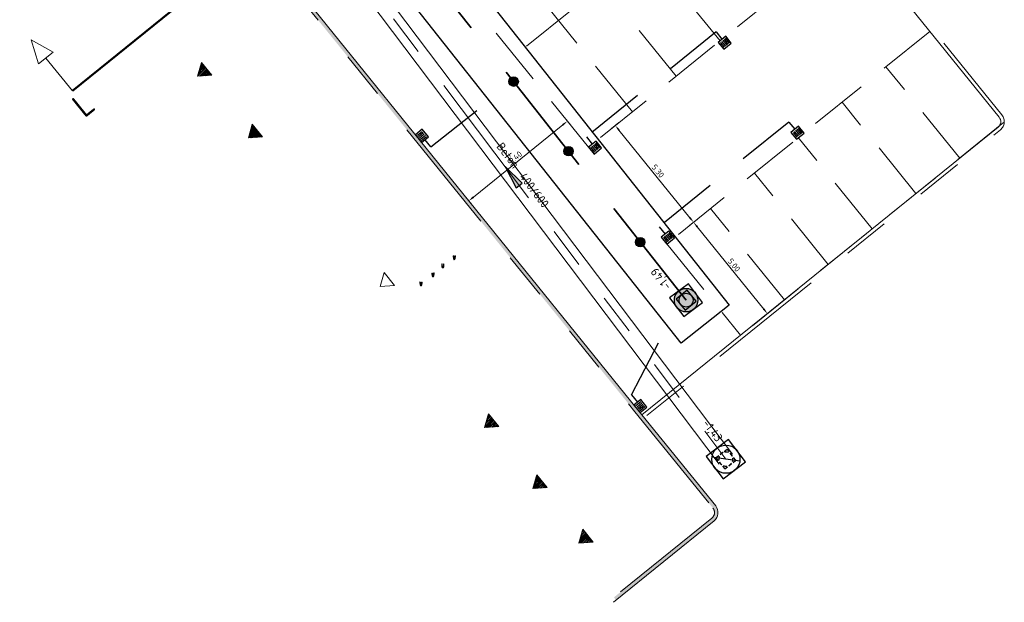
# Model space of a CAD drawing. Header units: metres. Extents: x 92403 to 95147, y 464428 to 465602.
# Tile 519 of 568: x 93390 to 93432, y 465156 to 465181. Entities that reach past the tile are written whole.
import ezdxf
from ezdxf.enums import TextEntityAlignment as Align

# ---------------------------------------------------------------- set-up
doc = ezdxf.new("R2010")
doc.units = ezdxf.units.M
for name, pattern in [('DASHED', [0.75, 0.5, -0.25]), ('RI-GWA', [18.45, 6, -1.8, 1.75, -1.8, 1.75, -1.8, 1.75, -1.8]), ('RI-HWA', [7.4, 5, -2.4]), ('RI-HWA_KOLKAANSLUITING', [4.3, 2.5, -1.8]), ('VH-TROTTOIRBAND', [15, 5, -2, 2, -2, 2, -2])]:
    doc.linetypes.add(name, pattern=pattern)
doc.layers.get('0').update_dxf_attribs({"linetype": 'CONTINUOUS'})
doc.layers.get('Defpoints').update_dxf_attribs({"linetype": 'CONTINUOUS'})
for name, color, linetype, lineweight, true_color in [('B-OI-RI-GWA_TRANSPORTLEIDING-G', 7, 'RI-GWA', 18, 0xff8400), ('N-OI-RI-HWA_RIOOLPUT_INSPECTIEPUT-S', 7, 'CONTINUOUS', 25, 0x007bff), ('N-OI-RI-HWA_STROOMRICHTING-S', 7, 'CONTINUOUS', 25, 0x007bff), ('N-OI-RI-HWA_TRANSPORTLEIDING-G', 7, 'RI-HWA', 35, 0x007bff)]:
    doc.layers.add(name, color=color, linetype=linetype, lineweight=lineweight, true_color=true_color)
for name, color, linetype, lineweight in [('B-RO-OG-TOPOGRAFIE_BEBOUWING_ENTREE-S', 7, 'CONTINUOUS', 5), ('B-WE-IE-MEUBILAIR_WEGMEUBILAIR_FIETSREK-G', 7, 'CONTINUOUS', 9), ('B-WE-RI-GWA_STROOMRICHTING-S', 30, 'CONTINUOUS', 25), ('B-WE-VH-VERHARDING_FUNDERING-G', 252, 'CONTINUOUS', 18), ('N-RO-VW-MARKERING-G', 7, 'CONTINUOUS', 9), ('N-WE-GW-ONTGRAVING-V', 2, 'CONTINUOUS', 30), ('N-WE-RI-HWA_HULPSTUK-S', 150, 'CONTINUOUS', 25), ('N-WE-RI-HWA_KOLK_STRAATKOLK-S', 150, 'CONTINUOUS', 25), ('N-WE-RI-HWA_KOLKAANSLUITING-G', 150, 'RI-HWA_KOLKAANSLUITING', 25), ('N-WE-RI-PUT-OPHOOGTEBRENGEN-S', 7, 'CONTINUOUS', 25), ('N-WE-RI-PUT_BETON-S', 7, 'CONTINUOUS', 25), ('N-WE-VH-KANTOPSLUITING_TROTTOIRBAND-G', 7, 'VH-TROTTOIRBAND', 35), ('N-WE-VH-KANTOPSLUITING_VOORKANTBAND-G', 50, 'CONTINUOUS', 35), ('N-WE-VH-VERHARDING_BETON_INRITBLOKKEN-A', 253, 'CONTINUOUS', 0), ('X-XX-AL-M', 7, 'CONTINUOUS', 18), ('X-XX-AL-VERWIJZING-S', 7, 'CONTINUOUS', 13)]:
    doc.layers.add(name, color=color, linetype=linetype, lineweight=lineweight)
doc.layers.add('B-WE-RI-GWA_RIOOLPUT_INSPECTIEPUT-S', color=30, linetype='CONTINUOUS', lineweight=25, transparency=0.3)
doc.styles.add('NLCS-ISO', font='NLCS-ISO.ttf')
doc.styles.add('NLCS-ISO-M100-T25', font='NLCS-ISO.ttf', dxfattribs={"height": 0.25})
doc.dimstyles.new('NLCS-M100-T25-PIJL_L2_H1', dxfattribs={"dimscale": 0.1, "dimtxt": 2.5, "dimasz": 2.5, "dimexe": 2, "dimexo": 2, "dimgap": 0.7, "dimtad": 1, "dimzin": 0, "dimdsep": 46, "dimtxsty": 'NLCS-ISO-M100-T25', "dimcen": 0, "dimdle": 2, "dimclrd": 256, "dimclre": 256, "dimclrt": 256, "dimadec": 1, "dimazin": 0, "dimtfac": 1, "dimtdec": 3, "dimtofl": 0, "dimtmove": 0, "dimatfit": 3, "dimfxl": 2, "dimfxlon": 1, "dimtfillclr": 256, "dimtolj": 1, "dimtzin": 0, "dimlwd": -1, "dimlwe": -1, "dimarcsym": 0})

# ---------------------------------------------------------------- blocks, each defined once
blk = doc.blocks.new('SRO-BEBOUWING_ENTREE')
blk.add_lwpolyline([(0, 0.35), (0, -0.35), (0.5, 0)], close=True)
blk = doc.blocks.new('Fietsklem F7 bovenaanzicht')
at = {"ltscale": 0.1, "true_color": 0xffffff}
h = blk.add_hatch(color=7, dxfattribs=at)
h.dxf.hatch_style = 1
edge = h.paths.add_edge_path()
edge.add_line((0.046, -0.157), (0.037, -0.031))
edge.add_arc((0, -0.037), 0.037, 8.9268, 171.0732)
edge.add_line((-0.037, -0.031), (-0.046, -0.157))
edge.add_arc((-0.035, -0.158), 0.011, 175.5851, 355.5851)
edge.add_line((-0.024, -0.159), (-0.015, -0.034))
edge.add_arc((0, -0.037), 0.015, 11.5758, 168.5003, ccw=False)
edge.add_line((0.015, -0.034), (0.024, -0.159))
edge.add_arc((0.035, -0.158), 0.011, 184.2816, 364.2816)
at = {"color": 0, "ltscale": 0.1, "flags": 128}
blk.add_lwpolyline([(0.046, -0.157), (0.037, -0.031, 0.855186), (-0.037, -0.031), (-0.046, -0.157, 1), (-0.024, -0.159), (-0.015, -0.034, -0.816485), (0.015, -0.034), (0.024, -0.159, 1)], format="xyb", close=True, dxfattribs=at)
blk = doc.blocks.new('*D84')
at = {"layer": 'Defpoints', "color": 0, "transparency": 16777216}
for p in [(93416.518, 465177.316), (93419.85, 465173.195), (93419.125, 465172.608)]:
    blk.add_point(p, dxfattribs=at)
at = {"layer": 'X-XX-AL-M', "transparency": 16777216}
for p, q in [((93415.948, 465176.855), (93415.637, 465176.604)), ((93415.949, 465176.535), (93418.967, 465172.802)), ((93419.28, 465172.734), (93418.969, 465172.482))]:
    blk.add_line(p, q, dxfattribs=at)
for points in [[(93415.982, 465176.561), (93415.917, 465176.509), (93415.792, 465176.729)], [(93419, 465172.829), (93418.935, 465172.776), (93419.125, 465172.608)]]:
    blk.add_solid(points, dxfattribs=at)
at = {"layer": 'X-XX-AL-M', "transparency": 16777216, "insert": (93417.61, 465174.791), "char_height": 0.25, "attachment_point": 5, "rotation": 308.9561, "style": 'NLCS-ISO-M100-T25'}
blk.add_mtext('\\A1;5.30', dxfattribs=at)
blk = doc.blocks.new('*D85')
at = {"layer": 'Defpoints', "color": 0, "transparency": 16777216}
for p in [(93419.85, 465173.195), (93422.994, 465169.307), (93422.268, 465168.72)]:
    blk.add_point(p, dxfattribs=at)
at = {"layer": 'X-XX-AL-M', "transparency": 16777216}
for p, q in [((93419.28, 465172.734), (93418.969, 465172.482)), ((93419.282, 465172.414), (93422.111, 465168.914)), ((93422.424, 465168.846), (93422.113, 465168.594))]:
    blk.add_line(p, q, dxfattribs=at)
for points in [[(93419.314, 465172.44), (93419.249, 465172.387), (93419.125, 465172.608)], [(93422.143, 465168.941), (93422.079, 465168.888), (93422.268, 465168.72)]]:
    blk.add_solid(points, dxfattribs=at)
at = {"layer": 'X-XX-AL-M', "transparency": 16777216, "insert": (93420.848, 465170.787), "char_height": 0.25, "attachment_point": 5, "rotation": 308.9561, "style": 'NLCS-ISO-M100-T25'}
blk.add_mtext('\\A1;5.00', dxfattribs=at)
blk = doc.blocks.new('*D86')
at = {"layer": 'Defpoints', "color": 0, "transparency": 16777216}
for p in [(93414.652, 465175.807), (93409.555, 465173.522), (93410.453, 465172.412)]:
    blk.add_point(p, dxfattribs=at)
at = {"layer": 'X-XX-AL-M', "transparency": 16777216}
for p, q in [((93413.88, 465176.762), (93413.629, 465177.073)), ((93413.56, 465176.76), (93409.75, 465173.679)), ((93409.681, 465173.367), (93409.43, 465173.678))]:
    blk.add_line(p, q, dxfattribs=at)
for points in [[(93413.534, 465176.792), (93413.586, 465176.728), (93413.754, 465176.917)], [(93409.723, 465173.712), (93409.776, 465173.647), (93409.555, 465173.522)]]:
    blk.add_solid(points, dxfattribs=at)
at = {"layer": 'X-XX-AL-M', "transparency": 16777216, "insert": (93411.532, 465175.371), "char_height": 0.25, "attachment_point": 5, "rotation": 38.9561, "style": 'NLCS-ISO-M100-T25'}
blk.add_mtext('\\A1;5.40', dxfattribs=at)
blk = doc.blocks.new('SAL-VERWIJZING_DOORSNEDE_BOVEN-SO')
for p, q in [((-2, 9), (0, 14)), ((0, 14), (2, 9)), ((2, 9), (-2, 9)), ((0, 0), (0, 9))]:
    blk.add_line(p, q)
at = {"lineweight": 50, "style": 'NLCS-ISO'}
blk.add_attdef('...', text='', height=5, dxfattribs=at).set_placement((-0.05, -1.19), align=Align.TOP_CENTER)
blk = doc.blocks.new('STRAATKOLK 415X375')
at = {"layer": 'N-WE-RI-HWA_KOLK_STRAATKOLK-S', "flags": 128}
blk.add_lwpolyline([(-0.415, 0), (0, 0), (0, 0.375), (-0.415, 0.375)], close=True, dxfattribs=at)
for points in [[(-0.344, 0.055), (-0.344, 0.32)], [(-0.275, 0.055), (-0.275, 0.32)], [(-0.207, 0.055), (-0.207, 0.32)], [(-0.137, 0.055), (-0.137, 0.32)], [(-0.068, 0.055), (-0.068, 0.32)]]:
    blk.add_lwpolyline(points, dxfattribs=at)
blk = doc.blocks.new('N-SRI-PUT_BETON-SO')
blk.add_hatch(color=256).paths.add_polyline_path([(1.41, 1.41, 0.664858), (-2, 0.02), (-2, -0.02, 0.196534), (-1.41, -1.41)])
at = {"lineweight": -3, "flags": 128}
blk.add_lwpolyline([(2, -2), (2, 2), (-2, 2), (-2, -2)], close=True, dxfattribs=at)
at = {"lineweight": -3}
blk.add_circle((0, 0), 2, dxfattribs=at)
blk = doc.blocks.new('N-SRI-PUT_HWA-SO')
h = blk.add_hatch(color=256)
h.dxf.hatch_style = 1
h.paths.add_polyline_path([(-2, 0, 1), (2, 0, 1)])
at = {"lineweight": -3, "flags": 128}
blk.add_lwpolyline([(-2, -2), (2, -2), (2, 2), (-2, 2)], close=True, dxfattribs=at)
at = {"lineweight": -3}
blk.add_circle((0, 0), 2, dxfattribs=at)
blk = doc.blocks.new('B-SRI-PUT_GWA-SO')
blk.add_line((-1.41, -1.41), (1.41, 1.41))
at = {"lineweight": -3, "flags": 128}
blk.add_lwpolyline([(2, -2), (2, 2), (-2, 2), (-2, -2)], close=True, dxfattribs=at)
at = {"lineweight": -3}
blk.add_circle((0, 0), 2, dxfattribs=at)
blk = doc.blocks.new('*U273')
at = {"ltscale": 0.1}
blk.add_hatch(color=256, dxfattribs=at).paths.add_polyline_path([(2.5, 0), (-2.5, -0.83), (-2.5, 0.83)])
at = {"ltscale": 0.1, "flags": 128}
blk.add_lwpolyline([(2.5, 0), (-2.5, -0.83), (-2.5, 0.83)], close=True, dxfattribs=at)
at = {"ltscale": 0.1, "style": 'NLCS-ISO'}
for tag, p in [('BOBL', (-96.94, 0)), ('MAT', (-0.5, 0.5))]:
    blk.add_attdef(tag, text='', height=1.8, dxfattribs=at).set_placement(p, align=Align.BOTTOM_RIGHT)
for tag, p in [('DIA', (0.5, 0.5)), ('BOBR', (97.9, 0))]:
    blk.add_attdef(tag, text='', height=1.8, dxfattribs=at).set_placement(p, align=Align.BOTTOM_LEFT)
blk.add_attdef('JVA', text='', height=1.8, dxfattribs=at).set_placement((0, -1), align=Align.TOP_CENTER)
at = {"ltscale": 0.1, "style": 'NLCS-ISO', "flags": 1}
blk.add_attdef('PUTNR-L', text='', height=1.8, dxfattribs=at).set_placement((-0.82, -5.89), align=Align.BOTTOM_RIGHT)
blk.add_attdef('PUTNR-L', text='', height=1.8, dxfattribs=at).set_placement((1.95, -5.77), align=Align.BOTTOM_LEFT)
blk = doc.blocks.new('SRI-PUT_OPHOOGTEBRENGEN-SO')
at = {"lineweight": -3}
for points in [[(-1.01, 1.99), (-2.01, 1.99), (-2.01, 0.99)], [(-2.01, 0.49), (-2.01, -0.51)], [(0.49, 1.99), (-0.51, 1.99)], [(1.99, 0.99), (1.99, 1.99), (0.99, 1.99)], [(1.99, -0.51), (1.99, 0.49)], [(-0.51, -2.01), (0.49, -2.01)], [(0.99, -2.01), (1.99, -2.01), (1.99, -1.01)]]:
    blk.add_lwpolyline(points, dxfattribs=at)
blk.add_lwpolyline([(-1.01, -2.01), (-2.01, -2.01), (-2.01, -1.01)])
for start, end in [(165.0024, 195.0024), (120.0024, 150.0024), (74.9976, 104.9976), (29.9976, 59.9976), (344.9976, 14.9976), (210.0024, 240.0024), (255.0024, 285.0024), (299.9976, 329.9976)]:
    blk.add_arc((-0.01, -0.01), 2, start, end, dxfattribs=at)
blk = doc.blocks.new('SRI-HULP_INLAAT_KOLK-SO')
h = blk.add_hatch(color=256)
edge = h.paths.add_edge_path()
edge.add_arc((0, 0), 1, 0, 360)
blk.add_circle((0, 0), 1)
blk = doc.blocks.new('*U402')
at = {"ltscale": 0.1}
blk.add_hatch(color=256, dxfattribs=at).paths.add_polyline_path([(-2.5, 0), (2.5, -0.83), (2.5, 0.83)])
at = {"ltscale": 0.1, "flags": 128}
blk.add_lwpolyline([(-2.5, 0), (2.5, -0.83), (2.5, 0.83)], close=True, dxfattribs=at)
at = {"ltscale": 0.1, "style": 'NLCS-ISO'}
for tag, p in [('BOBL', (-66.53, 0)), ('MAT', (-1, 0.5))]:
    blk.add_attdef(tag, text='', height=1.8, dxfattribs=at).set_placement(p, align=Align.BOTTOM_RIGHT)
for tag, p in [('DIA', (1, 0.5)), ('BOBR', (66.42, 0))]:
    blk.add_attdef(tag, text='', height=1.8, dxfattribs=at).set_placement(p, align=Align.BOTTOM_LEFT)
blk.add_attdef('JVA', text='', height=1.8, dxfattribs=at).set_placement((0, -1), align=Align.TOP_CENTER)

msp = doc.modelspace()

# ---------------------------------------------------------------- hatches: boundary and pattern name
at = {"layer": 'B-RO-OG-TOPOGRAFIE_BEBOUWING_ENTREE-S', "ltscale": 1}
h = msp.add_hatch(dxfattribs=at)
h.set_pattern_fill('ANSI32', color=256, scale=0.008)
h.set_pattern_definition([(45, (83.47785, 59.425225), (-0.053881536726, 0.053881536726), []), (45, (83.51377, 59.425225), (-0.053881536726, 0.053881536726), [])])
h.paths.add_polyline_path([(93398.61834, 465178.87171), (93398.179025, 465179.41669), (93398.009411, 465178.830404)])
h = msp.add_hatch(dxfattribs=at)
h.set_pattern_fill('ANSI32', color=256, scale=0.008)
h.set_pattern_definition([(45, (85.63823, 56.79499), (-0.053881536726, 0.053881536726), []), (45, (85.67415, 56.79499), (-0.053881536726, 0.053881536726), [])])
h.paths.add_polyline_path([(93400.77872, 465176.241476), (93400.339405, 465176.786456), (93400.169791, 465176.20017)])
h = msp.add_hatch(dxfattribs=at)
h.set_pattern_fill('ANSI32', color=256, scale=0.008)
h.set_pattern_definition([(45, (95.69333, 44.46168), (-0.053881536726, 0.053881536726), []), (45, (95.72925, 44.46168), (-0.053881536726, 0.053881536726), [])])
h.paths.add_polyline_path([(93410.833824, 465163.908165), (93410.39451, 465164.453145), (93410.224896, 465163.866859)])
h = msp.add_hatch(dxfattribs=at)
h.set_pattern_fill('ANSI32', color=256, scale=0.008)
h.set_pattern_definition([(45, (97.75042, 41.86539), (-0.053881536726, 0.053881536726), []), (45, (97.78634, 41.86539), (-0.053881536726, 0.053881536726), [])])
h.paths.add_polyline_path([(93412.890912, 465161.311873), (93412.451597, 465161.856853), (93412.281983, 465161.270567)])
h = msp.add_hatch(dxfattribs=at)
h.set_pattern_fill('ANSI32', color=256, scale=0.008)
h.set_pattern_definition([(45, (99.708826, 39.545685), (-0.053881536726, 0.053881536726), []), (45, (99.74475, 39.545685), (-0.053881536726, 0.053881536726), [])])
h.paths.add_polyline_path([(93414.849318, 465158.99217), (93414.410004, 465159.53715), (93414.240389, 465158.950864)])
at = {"layer": 'N-WE-VH-VERHARDING_BETON_INRITBLOKKEN-A', "transparency": 33554687}
h = msp.add_hatch(color=256, dxfattribs=at)
h.dxf.hatch_style = 1
edge = h.paths.add_edge_path()
edge.add_arc((93419.715933, 465160.246024), 0.45, -50.9994498, 39.0017615, ccw=False)
edge.add_line((93419.99913, 465159.896311), (93415.826389, 465156.517226))
edge.add_line((93415.826389, 465156.517226), (93415.735522, 465156.636657))
edge.add_line((93415.735522, 465156.636657), (93419.904731, 465160.012882))
edge.add_arc((93419.715933, 465160.246024), 0.3, 309.0005502, 399.0017614)
edge.add_line((93419.949071, 465160.434827), (93390.514884, 465196.831622))
edge.add_line((93390.514884, 465196.831622), (93390.63156, 465196.925891))
edge.add_line((93390.63156, 465196.925891), (93420.06564, 465160.529229))

# ---------------------------------------------------------------- linework, layer by layer
at = {"layer": 'B-OI-RI-GWA_TRANSPORTLEIDING-G', "flags": 128}
msp.add_lwpolyline([(93385.545, 465207.335), (93389.648, 465202.417), (93402.3, 465186.64), (93420.5, 465162.52)], dxfattribs=at)
at = {"layer": 'B-WE-VH-VERHARDING_FUNDERING-G', "lineweight": 13, "flags": 128}
for points in [[(93385.813752, 465207.559215), (93389.918925, 465202.63861), (93402.576277, 465186.854936), (93420.779387, 465162.730815)], [(93385.276248, 465207.110785), (93389.377075, 465202.19539), (93402.023723, 465186.425064), (93420.220613, 465162.309185)]]:
    msp.add_lwpolyline(points, dxfattribs=at)
at = {"layer": 'N-OI-RI-HWA_TRANSPORTLEIDING-G', "flags": 128}
msp.add_lwpolyline([(93392.812785, 465202.235967), (93418.80708, 465169.292488)], dxfattribs=at)
at = {"layer": 'N-RO-VW-MARKERING-G', "linetype": 'DASHED', "ltscale": 5, "flags": 128}
for points in [[(93422.706008, 465188.74915), (93411.508165, 465179.695516)], [(93420.25071, 465180.334193), (93413.963463, 465188.110473)], [(93418.384403, 465178.825254), (93412.097156, 465186.601534)], [(93416.518095, 465177.316315), (93410.230849, 465185.092595)], [(93425.849631, 465184.86101), (93414.651788, 465175.807376)], [(93408.364542, 465183.583656), (93414.651788, 465175.807376)], [(93429.181872, 465180.739582), (93417.984029, 465171.685947)], [(93430.459188, 465175.342503), (93427.315565, 465179.230643)], [(93428.592881, 465173.833563), (93425.449258, 465177.721704)], [(93432.325495, 465176.851442), (93421.127652, 465167.797807)], [(93426.726573, 465172.324624), (93423.58295, 465176.212764)], [(93424.860266, 465170.815685), (93421.716643, 465174.703825)], [(93422.993959, 465169.306746), (93419.850336, 465173.194886)], [(93417.984029, 465171.685947), (93421.127652, 465167.797807)]]:
    msp.add_lwpolyline(points, dxfattribs=at)
at = {"layer": 'N-WE-GW-ONTGRAVING-V', "flags": 128}
msp.add_lwpolyline([(93425.630065, 465239.826981), (93388.939149, 465210.011523), (93394.897122, 465202.47793), (93394.50373, 465202.167286), (93420.632989, 465169.077883), (93418.592475, 465167.466578), (93405.828741, 465183.630235), (93392.474781, 465200.565113), (93392.082969, 465200.255716), (93386.111768, 465207.787304)], dxfattribs=at)
at = {"layer": 'N-WE-RI-HWA_KOLKAANSLUITING-G', "flags": 128}
for points in [[(93420.082377, 465180.712478), (93413.802437, 465175.635047)], [(93420.082377, 465180.712478), (93420.333867, 465180.401427)], [(93407.94056, 465175.817457), (93411.464475, 465178.598028)], [(93423.181818, 465176.878983), (93416.856338, 465171.764732)], [(93423.181818, 465176.878983), (93423.433308, 465176.567932)], [(93407.94056, 465175.817457), (93407.689071, 465176.128508)], [(93414.561656, 465176.248887), (93414.813146, 465175.937836)], [(93417.661097, 465172.415393), (93417.912587, 465172.104341)], [(93416.480359, 465165.255365), (93418.408491, 465168.990616)], [(93416.480359, 465165.255365), (93416.731849, 465164.944314)]]:
    msp.add_lwpolyline(points, dxfattribs=at)
at = {"layer": 'N-WE-VH-KANTOPSLUITING_TROTTOIRBAND-G', "lineweight": 15, "flags": 128}
msp.add_lwpolyline([(93392.374838, 465203.360265), (93392.491483, 465203.454573), (93393.986111, 465201.605967), (93395.432177, 465199.817422, 0.414213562), (93395.854083, 465199.772751), (93400.75314, 465203.733717, 0.414213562), (93400.797811, 465204.155622), (93399.823287, 465205.360946, -0.414213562), (93399.890294, 465205.993804), (93405.022639, 465210.143387, -0.414213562), (93405.655497, 465210.076381), (93432.253522, 465177.179039, -0.414213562), (93432.186515, 465176.54618), (93417.022955, 465164.2862)], format="xyb", dxfattribs=at)
at = {"layer": 'N-WE-VH-KANTOPSLUITING_TROTTOIRBAND-G', "lineweight": 15}
msp.add_lwpolyline([(93388.174496, 465199.966576), (93388.057852, 465199.872267), (93416.623199, 465164.541674), (93419.949071, 465160.434827, -0.414219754), (93419.904731, 465160.012882), (93415.735522, 465156.636657)], format="xyb", dxfattribs=at)
at = {"layer": 'N-WE-VH-KANTOPSLUITING_VOORKANTBAND-G', "linetype": 'Continuous', "lineweight": 15}
for points in [[(93416.928646, 465164.402844), (93432.092207, 465176.662824, 0.414213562), (93432.136878, 465177.08473), (93405.538853, 465209.982072, 0.414213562), (93405.116947, 465210.026743), (93399.984603, 465205.87716, 0.414213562), (93399.939932, 465205.455254), (93400.914455, 465204.249931, -0.414213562), (93400.847448, 465203.617072), (93395.948392, 465199.656107, -0.414213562), (93395.315533, 465199.723114), (93393.869466, 465201.511658), (93392.374838, 465203.360265)], [(93388.174496, 465199.966576), (93416.737304, 465164.639123), (93420.06564, 465160.529229, -0.414219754), (93419.99913, 465159.896311), (93415.713356, 465156.425691)]]:
    msp.add_lwpolyline(points, format="xyb", dxfattribs=at)
at = {"layer": 'X-XX-AL-VERWIJZING-S', "lineweight": 50, "elevation": 0.609, "flags": 128}
msp.add_lwpolyline([(93392.685288, 465178.203792), (93415.6724, 465196.789238)], dxfattribs=at)

# ---------------------------------------------------------------- block references
at = {"layer": 'B-RO-OG-TOPOGRAFIE_BEBOUWING_ENTREE-S', "ltscale": 1, "rotation": 218.8726752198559}
for p in [(93398.398683, 465179.1442), (93400.559062, 465176.513966), (93406.175329, 465170.19473), (93410.614167, 465164.180655), (93412.671254, 465161.584363), (93414.629661, 465159.26466)]:
    msp.add_blockref('SRO-BEBOUWING_ENTREE', p, dxfattribs=at)
at = {"layer": 'B-WE-IE-MEUBILAIR_WEGMEUBILAIR_FIETSREK-G', "ltscale": 0.1, "rotation": 179.5997255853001}
for p in [(93408.938944, 465171.014979, 0.363), (93408.448944, 465170.664979, 0.365), (93408.029944, 465170.280979, 0.432), (93407.516944, 465169.896979, 0.462)]:
    msp.add_blockref('Fietsklem F7 bovenaanzicht', p, dxfattribs=at)
at = {"layer": 'B-WE-RI-GWA_RIOOLPUT_INSPECTIEPUT-S', "xscale": 0.3, "yscale": 0.3, "zscale": 0.3, "rotation": 127.0367633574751}
msp.add_blockref('B-SRI-PUT_GWA-SO', (93420.5, 465162.52), dxfattribs=at)
at = {"layer": 'B-WE-RI-GWA_STROOMRICHTING-S', "xscale": 0.2, "yscale": 0.2, "zscale": 0.2, "rotation": 307.0367633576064}
msp.add_blockref('*U402', (93411.4, 465174.58), dxfattribs=at).add_auto_attribs({'MAT': 'Beton', 'DIA': '400/600', 'BOBL': '-1,49', 'BOBR': '-1,43'})
at = {"layer": 'N-OI-RI-HWA_RIOOLPUT_INSPECTIEPUT-S', "xscale": 0.2499999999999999, "yscale": 0.2499999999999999, "zscale": 0.2499999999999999, "rotation": 127.1384687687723}
msp.add_blockref('N-SRI-PUT_HWA-SO', (93418.80708, 465169.292488), dxfattribs=at)
at = {"layer": 'N-OI-RI-HWA_STROOMRICHTING-S', "xscale": 0.2, "yscale": 0.2, "zscale": 0.2, "rotation": 128.2966122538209}
msp.add_blockref('*U273', (93405.617997, 465185.994794), dxfattribs=at).add_auto_attribs({'MAT': 'PVC', 'DIA': '%%C400', 'BOBL': '-1,49', 'BOBR': '-1,54'})
at = {"layer": 'N-WE-RI-HWA_HULPSTUK-S', "xscale": 0.1999999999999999, "yscale": 0.1999999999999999, "zscale": 0.1999999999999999, "rotation": 309.3826812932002}
for p in [(93411.464475, 465178.598028), (93413.802437, 465175.635047), (93416.856338, 465171.764732)]:
    msp.add_blockref('SRI-HULP_INLAAT_KOLK-SO', p, dxfattribs=at)
at = {"layer": 'N-WE-RI-HWA_KOLK_STRAATKOLK-S'}
for p, rotation in [((93420.172509, 465180.270966), 218.9560908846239), ((93407.543265, 465176.010623), 308.9560908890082), ((93423.27195, 465176.437472), 218.9560908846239), ((93414.651788, 465175.807376), 218.9560908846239), ((93417.751229, 465171.973881), 218.9560908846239), ((93416.846964, 465164.503712), 308.9560908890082)]:
    msp.add_blockref('STRAATKOLK 415X375', p, dxfattribs=dict(at, rotation=rotation))
at = {"layer": 'N-WE-RI-PUT-OPHOOGTEBRENGEN-S', "xscale": 0.15, "yscale": 0.15, "zscale": 0.15, "rotation": 218.5824537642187}
msp.add_blockref('SRI-PUT_OPHOOGTEBRENGEN-SO', (93420.500405, 465162.523599), dxfattribs=at)
at = {"layer": 'N-WE-RI-PUT_BETON-S', "xscale": 0.15, "yscale": 0.15, "zscale": 0.15, "rotation": 219.7758164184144}
msp.add_blockref('N-SRI-PUT_BETON-SO', (93418.80708, 465169.292488), dxfattribs=at)
at = {"layer": 'X-XX-AL-VERWIJZING-S', "xscale": 0.2000000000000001, "yscale": 0.2000000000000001, "zscale": 0.2000000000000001, "rotation": 38.9565715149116}
msp.add_blockref('SAL-VERWIJZING_DOORSNEDE_BOVEN-SO', (93392.685288, 465178.203792, 0.609), dxfattribs=at).add_auto_attribs({'...': 'L'})

# ---------------------------------------------------------------- dimensions: what is measured, and where the dimension line sits
at = {"layer": 'X-XX-AL-M'}
for p1, p2, distance, picture, middle in [((93414.651788, 465175.807376), (93410.452597, 465172.412263), -1.427249, '*D86', (93411.532244, 465175.371325)), ((93416.518095, 465177.316315), (93419.850336, 465173.194886), -0.933348, '*D84', (93417.610055, 465174.791383)), ((93419.850336, 465173.194886), (93422.993959, 465169.306746), -0.933348, '*D85', (93420.847987, 465170.786599))]:
    dim = msp.add_aligned_dim(p1=p1, p2=p2, distance=distance, dimstyle='NLCS-M100-T25-PIJL_L2_H1', dxfattribs=at)
    dim.commit()
    dim.dimension.update_dxf_attribs({"geometry": picture, "text_midpoint": middle})

doc.saveas('drawing.dxf')
